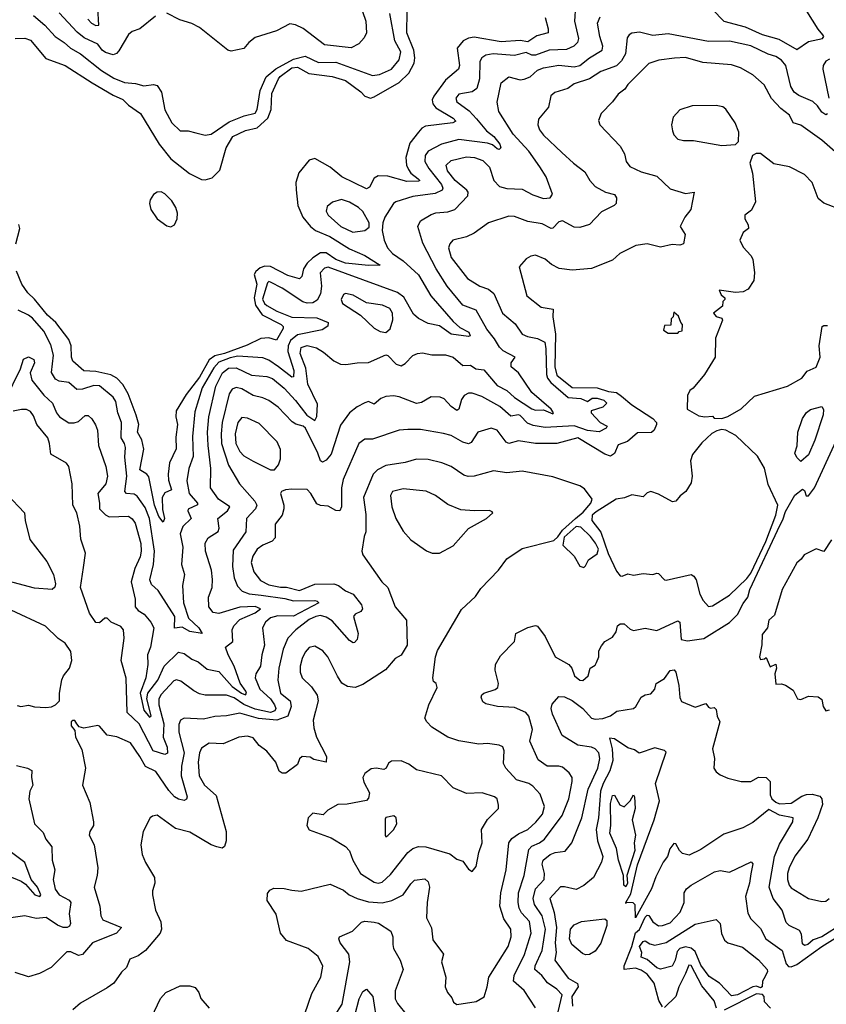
# Model space of a CAD drawing. Extents: x 1552033 to 1694788, y 811965 to 917215.
# Tile 425 of 632: x 1644689 to 1648888, y 858784 to 863913. Entities that reach past the tile are written whole.
import ezdxf

# ---------------------------------------------------------------- set-up
doc = ezdxf.new("R2010")
doc.units = 0

msp = doc.modelspace()

# ---------------------------------------------------------------- linework, layer by layer
at = {"layer": '0CON20XD'}
for points in [[(1644760.4, 863935), (1644819.6, 863885), (1644873.1, 863825), (1644920, 863795), (1644952.7, 863765), (1645005, 863734.7), (1645115, 863648.1), (1645179, 863609), (1645235, 863586.6), (1645290.8, 863580.8), (1645335, 863568.9), (1645385, 863575.7), (1645405, 863570.6), (1645426.3, 863536.3), (1645445, 863443.8), (1645480, 863375), (1645525, 863333.3), (1645565, 863333.3), (1645605, 863323.3), (1645655, 863311.2), (1645685, 863316.2), (1645779.3, 863380.7), (1645857.3, 863412.7), (1645915, 863425.4), (1645925.7, 863445), (1645940.8, 863545), (1645972.5, 863615), (1646022.7, 863657.3), (1646115, 863708.2), (1646175, 863722.8), (1646245, 863689.5), (1646335, 863692.3), (1646525, 863621.9), (1646562.3, 863627.7), (1646625, 863656), (1646665, 863703.5), (1646673.1, 863745), (1646642.3, 863802.3), (1646615.3, 863945)], [(1645395, 863931.6), (1645315, 863865.3), (1645275, 863850.8), (1645255, 863836.2), (1645205, 863751.1), (1645192.9, 863737.1), (1645175, 863729.2), (1645135, 863742.5), (1645117.7, 863755), (1645095.2, 863785.2), (1645025, 863819.1), (1644988.4, 863848.4), (1644895, 863948.5)], [(1645044.1, 863915), (1645061.8, 863895), (1645085, 863882.7), (1645100, 863885), (1645095.7, 863975)], [(1647583.2, 863985), (1647577.6, 863905), (1647598, 863815), (1647592.3, 863795), (1647573.6, 863775), (1647535, 863758.4), (1647445.2, 863754.8), (1647375, 863728.3), (1647355, 863729), (1647325, 863742.5), (1647265, 863726.7), (1647154.3, 863735.7), (1647115, 863728), (1647095.5, 863715), (1647084.7, 863695), (1647083.3, 863605), (1647068.5, 863555), (1647045, 863536.9), (1646975, 863525.5), (1646960, 863505), (1646964.7, 863484.8), (1647028.6, 863438.6), (1647067.5, 863397.5), (1647119.7, 863335), (1647156.5, 863305), (1647187.9, 863265), (1647194, 863245), (1647185, 863237.5), (1647175, 863240.5), (1647150.8, 863260.9), (1647125, 863270.7), (1646975, 863288.2), (1646885, 863265.3), (1646815, 863228.7), (1646799.2, 863205), (1646797.2, 863175), (1646818.4, 863138.4), (1646884.8, 863055), (1646892, 863035), (1646887.6, 863025), (1646852.3, 863007.7), (1646735, 862992.6), (1646646.2, 862963.8), (1646634.5, 862955), (1646590.6, 862885), (1646580, 862855), (1646575.8, 862815), (1646586.9, 862765), (1646603.6, 862725), (1646630, 862695), (1646685, 862657.7), (1646765, 862583.8), (1646830, 862475), (1646945, 862341.1), (1646980.6, 862310.6), (1647026.9, 862285), (1647034.2, 862265.8), (1647025, 862262.5), (1646935, 862275.8), (1646875, 862317.8), (1646815, 862331.2), (1646765, 862357.3), (1646739.8, 862379.8), (1646687.9, 862467.9), (1646655, 862492.8), (1646295, 862624.7), (1646275, 862619.6), (1646253.5, 862595), (1646259.3, 862525), (1646254.7, 862485), (1646238.2, 862451.8), (1646215, 862438.9), (1646185, 862436), (1646162.6, 862442.6), (1646055, 862514.7), (1645995, 862546.4), (1645985, 862549.4), (1645978.1, 862541.9), (1645953.4, 862456.6), (1645962.7, 862435), (1645975, 862423.7), (1646027.3, 862395), (1646105.8, 862364.2), (1646235, 862360.9), (1646294.2, 862335), (1646293.4, 862316.6), (1646262.9, 862297.1), (1646135, 862272), (1646098.5, 862241.5), (1646087.2, 862215), (1646084.8, 862184.8), (1646116.3, 862085), (1646115, 862052.5), (1646105, 862050.4), (1646035.7, 862105.7), (1645985, 862139.3), (1645955, 862151.1), (1645825, 862160.7), (1645785, 862152.2), (1645725, 862128.5), (1645700.1, 862099.9), (1645639, 861995), (1645600.2, 861869.8), (1645588, 861742), (1645592.2, 861637.8), (1645569.7, 861575), (1645558.3, 861511.7), (1645571.6, 861445), (1645614, 861395), (1645613.9, 861386.1), (1645566.3, 861363.7), (1645563.3, 861355), (1645582.2, 861315), (1645537.7, 861272.3), (1645524.4, 861235), (1645537.4, 861165), (1645531.6, 861075), (1645546.6, 861023.4), (1645536.4, 860965), (1645541.2, 860875), (1645568.4, 860795), (1645621.1, 860745), (1645638.8, 860715), (1645575, 860725.6), (1645535, 860748.3), (1645495, 860744.2), (1645497.1, 860805), (1645410.1, 860940.1)], [(1646474.1, 863955), (1646490.9, 863905), (1646493.8, 863845), (1646481.5, 863818.5), (1646455, 863786.7), (1646413.8, 863766.2), (1646275, 863782.2), (1646165, 863867.1), (1646125, 863886.8), (1646095, 863891.1), (1646025, 863855.6), (1645915, 863820), (1645882.5, 863795), (1645855, 863763.3), (1645789.3, 863749.3), (1645772.5, 863755), (1645625, 863872.2), (1645585, 863893.3), (1645521.7, 863911.7), (1645455, 863946.9)], [(1646135.1, 863665.1), (1646193.6, 863633.6), (1646315, 863616.4), (1646385, 863596.3), (1646465, 863537.1), (1646485, 863514), (1646515, 863504.7), (1646535, 863510.8), (1646664.1, 863585.9), (1646715.4, 863634.6), (1646742.9, 863687.1), (1646746.7, 863715), (1646741.1, 863755), (1646703.6, 863845), (1646706.4, 863955)], [(1648295.9, 863965.9), (1648354.2, 863905), (1648465, 863876.7), (1648555, 863836.5), (1648641, 863811), (1648735, 863758.2), (1648795, 863799.5), (1648868, 863815), (1648874.4, 863825), (1648870.5, 863835), (1648845, 863864.5), (1648787.3, 863957.3)], [(1644614.5, 861935), (1644693.2, 862095), (1644708, 862145), (1644735, 862157.1), (1644762.6, 862142.6), (1644765.9, 862125), (1644743.4, 862073.4), (1644751.3, 862035), (1644815, 861957.1), (1644859.5, 861915), (1644880, 861865), (1644895.7, 861845), (1644945, 861812.5), (1644972.3, 861812.3), (1644995, 861820), (1645028.8, 861851.2), (1645045, 861852), (1645064.6, 861834.6), (1645083.4, 861803.4), (1645094.1, 861774.1), (1645099.1, 861695), (1645137.5, 861585), (1645145.3, 861535), (1645137.3, 861495), (1645094.7, 861445), (1645104.3, 861395), (1645103.5, 861365), (1645135, 861333.3), (1645155, 861324.3), (1645255, 861327.3), (1645275, 861313.6), (1645290.3, 861290.3), (1645318.7, 861185), (1645321, 861145), (1645315.7, 861115), (1645288.6, 861055), (1645269.2, 860985), (1645289.1, 860895), (1645290, 860855), (1645305, 860836.2), (1645337, 860817), (1645371.1, 860775), (1645386.5, 860745), (1645370.5, 860645), (1645354.8, 860605), (1645355.2, 860555), (1645345.8, 860485), (1645316.6, 860405), (1645335, 860316.4), (1645365, 860280.8), (1645372.7, 860287.3), (1645349.8, 860375), (1645356.3, 860405), (1645407.5, 860472.5), (1645440.5, 860545), (1645515, 860618.2), (1645545, 860612.5), (1645585, 860581.9), (1645618, 860568), (1645665, 860530.3), (1645725, 860517.6), (1645795, 860440.6), (1645842.9, 860405), (1645865, 860395.7), (1645869.6, 860405), (1645865.7, 860415), (1645836.5, 860456.5), (1645805.8, 860545.8), (1645774.4, 860605), (1645759.6, 860645), (1645799.2, 860675), (1645795.3, 860735), (1645804.3, 860755), (1645835, 860787.9), (1645915, 860822.6), (1645942.2, 860845), (1645915, 860857.2), (1645835, 860852.7), (1645725, 860819.8), (1645695.9, 860825.9), (1645672.9, 860855), (1645671.3, 860905), (1645690.4, 860955), (1645693, 860997), (1645686.7, 861045), (1645655.3, 861145), (1645654, 861186), (1645670, 861215), (1645722.1, 861247.9), (1645726.8, 861265), (1645720.4, 861315), (1645770, 861355), (1645783.5, 861375), (1645723.9, 861415), (1645682, 861475), (1645684.7, 861575), (1645669.3, 861695), (1645666.7, 861765), (1645672.8, 861845), (1645709.4, 862005), (1645745, 862072.8), (1645775, 862097.8), (1645815, 862100), (1645895, 862062), (1645975, 862054.2), (1646005, 862044.1), (1646065, 861994.1), (1646125, 861928.9), (1646183.1, 861853.1), (1646225, 861825.8), (1646235, 861846.7), (1646239.9, 861909.9), (1646189.4, 862015), (1646178, 862098), (1646148.5, 862175), (1646154.7, 862205), (1646185, 862215.2), (1646233.5, 862203.5), (1646271, 862181), (1646325, 862135.5), (1646359.3, 862119.3), (1646387, 862117), (1646445.4, 862125.4), (1646505, 862126.9), (1646595, 862166.7), (1646605, 862163.3), (1646647.9, 862117.9), (1646675, 862110.6), (1646695, 862121.4), (1646735, 862163.3), (1646760, 862175), (1646785, 862177.9), (1646835, 862167.1), (1646905, 862167.3), (1646945, 862154.6), (1646995, 862111.2), (1647035, 862114.4), (1647063.9, 862093.9), (1647105, 862090), (1647175, 862007.3), (1647225, 861982.4), (1647265, 861945.9), (1647355, 861885.8), (1647375, 861880), (1647415, 861881.6), (1647465, 861860), (1647468.1, 861865), (1647455.9, 861885), (1647355, 861970.4), (1647285, 862073.9), (1647246.6, 862105), (1647246.9, 862125), (1647267.8, 862155), (1647205, 862188.8), (1647186.5, 862206.5), (1647161.5, 862251.5), (1647121.5, 862301.5), (1647065, 862400.6), (1646995, 862426), (1646913.8, 862525), (1646856.7, 862615), (1646788.3, 862748.3), (1646761.1, 862835), (1646774.7, 862865.3), (1646830.9, 862899.1), (1646855, 862906.7), (1646918.3, 862911.7), (1646954.2, 862925), (1647021.4, 862995), (1647024.4, 863015), (1647017.1, 863025), (1646955.9, 863075), (1646915.8, 863125), (1646909.6, 863155), (1646935, 863179.1), (1647015, 863198.3), (1647056.2, 863195), (1647100.1, 863180.1), (1647134.7, 863145), (1647157.6, 863075), (1647186.6, 863043.4), (1647225, 863033), (1647305, 863031.1), (1647360.5, 863000.5), (1647415, 862982.3), (1647450, 862985), (1647463.5, 863005), (1647429.3, 863095), (1647397.5, 863147.5), (1647338.8, 863228.8), (1647257.3, 863317.3), (1647183.2, 863435), (1647174, 863484), (1647195.5, 863585), (1647235, 863615.5), (1647295, 863599.5), (1647315, 863603.5), (1647345.6, 863615), (1647385, 863650.3), (1647415, 863662.9), (1647495, 863677), (1647575, 863668.4), (1647605, 863675.3), (1647654.9, 863715.2), (1647720.4, 863755), (1647724.1, 863775), (1647709.2, 863825), (1647697.2, 863895), (1647711.4, 863928.6)], [(1647423.6, 863925), (1647440.6, 863865), (1647440, 863845), (1647381.3, 863828.7), (1647335, 863798.4), (1647295, 863804.5), (1647195, 863796.9), (1647055, 863822.6), (1647025, 863817.7), (1646997.2, 863802.8), (1646965.9, 863764.1), (1646977.8, 863675), (1646973.9, 863656.1), (1646905, 863597.6), (1646844.3, 863515), (1646836.6, 863495), (1646840.3, 863475), (1646854.6, 863454.6), (1646945, 863400.3), (1646960, 863385), (1646943.7, 863376.4), (1646801.9, 863358.1), (1646782.2, 863347.8), (1646765, 863327.8), (1646720.4, 863269.6), (1646699, 863195), (1646703.2, 863155), (1646712.3, 863132.3), (1646725, 863114), (1646763.3, 863085), (1646771.4, 863075), (1646765, 863071.2), (1646705, 863069.7), (1646605, 863098.2), (1646555, 863099.6), (1646535, 863088.2), (1646510, 863040), (1646495, 863031.6), (1646365.4, 863095.4), (1646305, 863144.7), (1646225, 863190.9), (1646195, 863181.4), (1646142.8, 863115), (1646127.1, 863065), (1646127.7, 863027.7), (1646137.5, 862945), (1646162.7, 862885), (1646203.5, 862835), (1646229.6, 862815), (1646304, 862784), (1646405, 862718.7), (1646485.2, 862685.2), (1646565.8, 862635), (1646505, 862633.2), (1646385.7, 862645), (1646335, 862664.6), (1646285, 862698.6), (1646255, 862698.6), (1646215, 862673.1), (1646185.2, 862645), (1646167.1, 862615), (1646156.9, 862575), (1646145, 862563.3), (1646085, 862580.6), (1645995, 862627.3), (1645965, 862628.9), (1645939.9, 862620.1), (1645918.5, 862601.5), (1645909.7, 862585), (1645923.4, 862535), (1645909.2, 862465), (1645915.9, 862425.9), (1645951.5, 862375), (1646050.3, 862325), (1646059.7, 862315), (1646060, 862305), (1646025, 862244.5), (1645985, 862255.9), (1645945, 862252.1), (1645872.6, 862217.4), (1645754.6, 862174.6), (1645705, 862161.4), (1645675, 862140.7), (1645625, 862051), (1645555, 861960), (1645503.6, 861876.4), (1645501.6, 861845), (1645510.2, 861805), (1645502, 861738), (1645502.7, 861677.3), (1645468.8, 861605), (1645461.7, 861545), (1645462.7, 861515), (1645479.3, 861465), (1645445, 861448.7), (1645430.5, 861425), (1645432, 861362), (1645442.7, 861315), (1645435, 861295.8), (1645412.6, 861325), (1645390.8, 861385), (1645361.2, 861531.2), (1645351.2, 861545), (1645315, 861568), (1645334.3, 861675.7), (1645324.4, 861725), (1645301.6, 861765), (1645308.2, 861805), (1645295, 861853.5), (1645253.6, 861965), (1645225, 862012.7), (1645195, 862045.6), (1645162.6, 862062.6), (1645085, 862080.6), (1645023.5, 862083.5), (1644965.4, 862135), (1644958.9, 862155), (1644957.2, 862215), (1644945, 862247.7), (1644876.6, 862335), (1644833.2, 862373.2), (1644765, 862458.1), (1644730.8, 862490.8), (1644699.6, 862535), (1644672.8, 862602.8)], [(1648895, 863423.3), (1648885, 863418), (1648865, 863432), (1648842.5, 863465), (1648817.4, 863487.4), (1648745, 863517.4), (1648720.3, 863535), (1648703, 863565), (1648677.1, 863675), (1648655, 863702.5), (1648625, 863720.7), (1648585, 863733.2), (1648495, 863776.7), (1648385, 863800.8), (1648275, 863798.9), (1648065, 863840), (1647985, 863830.6), (1647915, 863847.5), (1647875, 863842.5), (1647862, 863835), (1647851.8, 863818.2), (1647842.4, 863735), (1647821.3, 863698.7), (1647795, 863672.5), (1647715, 863642.8), (1647655, 863604.3), (1647575, 863579.1), (1647542, 863555), (1647475, 863533.7), (1647453.8, 863516.2), (1647442.3, 863457.7), (1647390.6, 863395), (1647386.4, 863365), (1647395, 863339.2), (1647415, 863311.9), (1647510.9, 863220.9), (1647572.1, 863165), (1647631.3, 863121.3), (1647657.7, 863075), (1647685.4, 863045), (1647738.5, 863015), (1647785, 863002.9), (1647796, 862985), (1647793.8, 862955), (1647784, 862945), (1647717.4, 862912.6), (1647655, 862845.8), (1647605, 862830.6), (1647575, 862832.2), (1647514.3, 862865.7), (1647495, 862860), (1647465, 862826.7), (1647455, 862826), (1647409.1, 862849.1), (1647335, 862861.2), (1647265, 862888.6), (1647235, 862889.2), (1647130, 862855), (1647055, 862801.5), (1647015, 862781.8), (1646944.6, 862765.4), (1646927.8, 862745), (1646921.2, 862725), (1646934.7, 862675), (1647020.4, 862565), (1647084.3, 862525), (1647128.6, 862508.6), (1647157.7, 862487.7), (1647202.9, 862385), (1647268.7, 862328.7), (1647305.4, 862275.4), (1647332.9, 862262.9), (1647385, 862252.7), (1647422.5, 862232.5), (1647428.3, 862198.3), (1647430.9, 862065), (1647436.3, 862045), (1647453.4, 862023.4), (1647545, 861944.5), (1647609.7, 861939.7), (1647645, 861924.2), (1647668.8, 861941.2), (1647695, 861942.1), (1647730.6, 861930.6), (1647745.1, 861915.1), (1647725.1, 861894.9), (1647663.3, 861875), (1647663.3, 861865), (1647710, 861815), (1647747.1, 861795), (1647741.5, 861785), (1647705, 861766.3), (1647645, 861773.9), (1647575, 861797.2), (1647425, 861788.1), (1647361.2, 861798.8), (1647332.1, 861812.1), (1647295, 861850.8), (1647285, 861854.7), (1647245, 861847.5), (1647188.4, 861898.4), (1647095, 861950.5), (1647045, 861968.5), (1647025, 861967.9), (1647002.3, 861955), (1646989.6, 861935), (1646975.2, 861884.8), (1646965, 861877.8), (1646935, 861898.5), (1646897.8, 861937.8), (1646877.5, 861947.5), (1646831.7, 861948.3), (1646780.3, 861919.7), (1646755, 861914.6), (1646665, 861948.2), (1646635, 861953.1), (1646595, 861949.6), (1646569.7, 861940.3), (1646535, 861910), (1646505, 861923.6), (1646485, 861918.2), (1646445, 861896.2), (1646405.6, 861864.4), (1646359.1, 861800.9), (1646310.4, 861649.6), (1646285, 861618.6), (1646265, 861608.1), (1646255, 861615.7), (1646241.3, 861655), (1646176.1, 861785), (1646165, 861795.4), (1646126.5, 861806.5), (1646107.7, 861817.7), (1646035, 861894.6), (1645985, 861929.6), (1645955, 861944.1), (1645905, 861955.3), (1645845, 861989.7), (1645815, 861996.9), (1645795, 861987.7), (1645779.7, 861965), (1645742.8, 861815), (1645737.2, 861755), (1645740.2, 861705), (1645775, 861592.2), (1645832.7, 861495), (1645912.8, 861405), (1645923.4, 861385), (1645916.7, 861365), (1645869.3, 861315), (1645866, 861245), (1645800.6, 861149.4), (1645796.7, 861065), (1645805.7, 861005.7), (1645822, 860962), (1645847, 860937), (1645883, 860923), (1645946, 860915)], [(1644665, 863815.4), (1644715, 863816.7), (1644745, 863806.9), (1644825, 863711.8), (1644925, 863674.2), (1645066.9, 863585), (1645175, 863519.2), (1645225, 863497.8), (1645255, 863468), (1645317.1, 863425), (1645415, 863264), (1645475, 863187.9), (1645572.3, 863112.3), (1645635, 863081.3), (1645655, 863079.1), (1645690.5, 863089.5), (1645730.5, 863129.5), (1645762.9, 863245), (1645799.2, 863305), (1645863.6, 863336.4), (1645925, 863349.8), (1645980.2, 863399.8), (1645997.1, 863445), (1646001.7, 863528.3), (1646036.8, 863605), (1646045, 863617.8), (1646105, 863662.1), (1646135.1, 863665.1)], [(1649015, 863154.4), (1648864.4, 863285), (1648755, 863363.1), (1648715, 863375.6), (1648695.8, 863415.8), (1648650.8, 863450.9), (1648602.8, 863502.8), (1648565, 863573.3), (1648505.8, 863625.8), (1648442.1, 863662.1), (1648395, 863678.7), (1648245, 863690.4), (1648155.3, 863715.3), (1648097, 863713), (1648017, 863703), (1647964.4, 863685), (1647855.6, 863575), (1647839.3, 863550.7), (1647805.3, 863524.7), (1647775.3, 863484.7), (1647716.2, 863425), (1647701.7, 863388.3), (1647708.8, 863365), (1647814.4, 863255), (1647836.9, 863215), (1647845.8, 863175), (1647865, 863149.2), (1647925, 863120.9), (1648005, 863098.6), (1648075, 863031.8), (1648155, 863007.8), (1648200, 863015), (1648182.5, 862925), (1648151.2, 862885), (1648126.7, 862835), (1648154, 862795), (1648143.8, 862745), (1648125, 862738.1), (1648085, 862741.8), (1648025, 862728.2), (1647955.4, 862745.4), (1647896.8, 862736.8), (1647814, 862696), (1647775, 862660), (1647665, 862617.1), (1647565, 862608), (1647497.2, 862617.2), (1647457.6, 862637.6), (1647425, 862665.6), (1647374.3, 862685.7), (1647349.1, 862680.9), (1647325, 862667.5), (1647289.2, 862625), (1647328.6, 862475), (1647403.8, 862415), (1647465.5, 862405.5), (1647465.2, 862365), (1647477.6, 862275), (1647474.6, 862104.6), (1647485, 862062.3), (1647565, 861996.9), (1647695, 861995.2), (1647755, 861976.7), (1647795, 861971.4), (1647822.3, 861952.3), (1647876.4, 861906.4), (1647985.8, 861835), (1648004, 861815), (1648004.3, 861805), (1647991.9, 861775), (1647977.5, 861762.5), (1647905, 861760.9), (1647853.8, 861716.2), (1647805, 861699.4), (1647785, 861652.9), (1647765, 861639.2), (1647735, 861649.2), (1647595, 861735.2), (1647485, 861705.9), (1647375, 861705.2), (1647285, 861719.6), (1647235, 861706.2), (1647222.1, 861712.1), (1647175, 861774.5), (1647143.9, 861786.1), (1647074.7, 861765.3), (1647039, 861711), (1647025, 861703.2), (1646995, 861712.4), (1646935, 861746.4), (1646895, 861757.5), (1646775, 861777.9), (1646708.9, 861778.9), (1646664.6, 861775.4), (1646525, 861728.2), (1646485, 861728.2), (1646453.7, 861706.3), (1646372.5, 861517.5), (1646364.4, 861475), (1646364.6, 861375.4), (1646355, 861355.6), (1646335, 861356.2), (1646295, 861378.7), (1646255, 861382.3), (1646235, 861390.9), (1646205, 861445.7), (1646185, 861465.6), (1646105, 861467.8), (1646073.3, 861465), (1646051.4, 861455), (1646045.7, 861444.3), (1646064.5, 861385), (1646064.6, 861365), (1646055, 861332.5), (1646019.4, 861285), (1646019.5, 861215), (1646002.7, 861197.3), (1645955, 861176.7), (1645925.6, 861154.4), (1645901.7, 861118.3), (1645894.7, 861085), (1645907.2, 861037.2), (1645942.5, 860992.5), (1645985, 860968.8), (1646046.6, 860956.6), (1646077.5, 860957.5), (1646145, 860940.5), (1646225, 860972.4), (1646325, 860974.1), (1646348.5, 860965), (1646385, 860937.2), (1646425, 860920.8), (1646468.2, 860865), (1646473.8, 860845), (1646465, 860830.9), (1646435, 860816), (1646426.9, 860805), (1646451.5, 860715), (1646445, 860683.8), (1646431.5, 860668.5), (1646425, 860666.7), (1646405, 860679.1), (1646315, 860782.1), (1646285, 860801.2), (1646255, 860808.9), (1646230, 860805), (1646195, 860788.3), (1646126.1, 860735), (1646085, 860691.2), (1646061.2, 860635), (1646038.4, 860535), (1646032.3, 860472.3), (1646046.7, 860405), (1646097.5, 860365), (1646101.7, 860335), (1646084.9, 860285.1), (1646027.3, 860265), (1645932.7, 860272.7), (1645835, 860301), (1645765, 860286.6), (1645705, 860283.5), (1645645, 860268.8), (1645545.5, 860274.5), (1645526, 860265), (1645517.8, 860242.2), (1645517.6, 860202.4), (1645545.5, 860095), (1645530.9, 860025), (1645529.5, 859975), (1645560, 859865), (1645556.9, 859853.1), (1645544.2, 859845.8), (1645515, 859852.2), (1645495, 859865.2), (1645465, 859898.1), (1645397.2, 859997.2), (1645343.6, 860023.6), (1645315, 860075.4), (1645265, 860145.7), (1645195, 860177.5), (1645145, 860185.6), (1645105, 860233.8), (1645095, 860236.7), (1645022.5, 860222.5), (1644998.8, 860228.8), (1644985.9, 860245.9)], [(1648905, 863706.9), (1648885, 863696.9), (1648871.8, 863675), (1648869.6, 863655), (1648900.9, 863505)], [(1648345, 863258), (1648415, 863262.5), (1648431.7, 863278.3), (1648432.5, 863327.5), (1648413.8, 863375), (1648365, 863447.5), (1648349.4, 863459.4), (1648315, 863465.5), (1648190, 863465), (1648125.9, 863444.1), (1648090, 863405), (1648082, 863365), (1648088, 863335), (1648095, 863312.5), (1648115, 863291.2), (1648144.2, 863284.2), (1648196.1, 863283.9), (1648345, 863258)], [(1648975, 862919.4), (1648875, 862957.1), (1648845, 862981.2), (1648814.4, 863064.4), (1648775, 863107.5), (1648695.8, 863145.8), (1648615, 863162), (1648545, 863216.2), (1648523.6, 863216.4), (1648503.9, 863206.1), (1648490, 863165), (1648503.6, 863113.6), (1648520, 862965), (1648498.8, 862921.2), (1648463.8, 862895), (1648464.2, 862875), (1648482, 862845), (1648483.8, 862826.2), (1648455, 862803.8), (1648438.6, 862765), (1648455, 862728), (1648495.5, 862685.5), (1648505.6, 862665), (1648514.3, 862595), (1648510.8, 862555), (1648480.9, 862509.1), (1648454.6, 862495.4), (1648415, 862491.8), (1648330, 862505), (1648340.7, 862480.7), (1648360, 862465), (1648360, 862455), (1648350, 862445), (1648348.3, 862421.7), (1648300, 862385), (1648315, 862367.5), (1648345, 862357.5), (1648347.7, 862347.7), (1648311.2, 862255), (1648309.2, 862155), (1648254, 862065), (1648195.7, 861994.3), (1648178.3, 861981.7), (1648166, 861955), (1648163.8, 861885), (1648225, 861849.2), (1648255, 861844), (1648295, 861847.5), (1648305, 861837.5), (1648345, 861836), (1648375, 861846), (1648445, 861886.2), (1648515, 861952.5), (1648685.3, 862004.7), (1648760, 862045), (1648787.7, 862082.3), (1648835, 862103.3), (1648856.9, 862155), (1648850.8, 862215), (1648865.8, 862314.2), (1648875, 862320), (1648895, 862319.4)], [(1645475, 862834.3), (1645494.8, 862845.2), (1645509.4, 862875), (1645510.5, 862905), (1645501.1, 862935), (1645480.2, 862970.2), (1645445, 863005.2), (1645425, 863015.8), (1645405, 863014.7), (1645385, 863002), (1645368, 862975), (1645365.2, 862954.8), (1645371.5, 862925), (1645404.8, 862875), (1645455, 862839.1), (1645475, 862834.3)], [(1646423.9, 862806.1), (1646485, 862814.5), (1646508.2, 862831.8), (1646507.5, 862855), (1646475, 862914.5), (1646452.1, 862935), (1646405, 862962.9), (1646363.4, 862976.6), (1646317.1, 862962.9), (1646289.3, 862940.7), (1646284.3, 862915.7), (1646294.4, 862895), (1646360, 862835), (1646423.9, 862806.1)], [(1644668.9, 862745), (1644689.3, 862825), (1644685, 862845.4)], [(1646595, 862283.8), (1646617.3, 862302.7), (1646630.8, 862349.2), (1646628.9, 862385), (1646615, 862407.9), (1646576.8, 862426.8), (1646495, 862438.2), (1646425, 862478.7), (1646385, 862486.7), (1646375, 862482), (1646362.1, 862455), (1646369.4, 862435), (1646463.4, 862373.4), (1646535, 862305.5), (1646565, 862288.1), (1646595, 862283.8)], [(1645410.1, 860940.1), (1645375, 860970.8), (1645365.7, 860995), (1645385, 861076), (1645389.9, 861145), (1645365.1, 861315.1), (1645341.8, 861371.8), (1645301, 861431), (1645285, 861442), (1645244.7, 861444.7), (1645235.7, 861455.7), (1645246.1, 861536.1), (1645236.3, 861635), (1645239.2, 861685), (1645234.7, 861705), (1645216.7, 861735), (1645218.1, 861815), (1645200.3, 861865), (1645189.2, 861925), (1645175, 861947.1), (1645105, 862006.3), (1645075, 862007.3), (1645015, 861988.1), (1644986.7, 861986.7), (1644945, 862024), (1644895, 862030.5), (1644875, 862040.3), (1644854.8, 862075), (1644863.9, 862165), (1644850.1, 862220.1), (1644815, 862290), (1644755, 862357.9), (1644734.7, 862374.7), (1644680.4, 862400.4)], [(1648115, 862280), (1648121.7, 862288.3), (1648138.3, 862291.7), (1648140, 862325), (1648130, 862335), (1648118.3, 862368.3), (1648095, 862390), (1648090, 862365), (1648080, 862355), (1648078.3, 862321.7), (1648045, 862320), (1648040, 862295), (1648065, 862280), (1648115, 862280)], [(1647375, 858766.2), (1647315.7, 858855.7), (1647260, 858905), (1647263.2, 858935), (1647316.9, 859043.1), (1647351.9, 859155), (1647342.2, 859215), (1647301.5, 859261.5), (1647288.8, 859285), (1647283.5, 859315), (1647285.6, 859365), (1647315.3, 859455), (1647339.8, 859590.2), (1647355, 859608.4), (1647395, 859625.3), (1647421.2, 859645), (1647512.3, 859767.7), (1647547.2, 859855), (1647565.4, 859945), (1647564.3, 859965.7), (1647549.4, 859989.4), (1647515, 860019.1), (1647495, 860025.4), (1647435, 860024.4), (1647387.9, 860057.9), (1647345.5, 860155), (1647358.4, 860215), (1647338.6, 860285), (1647324, 860305), (1647265, 860330.5), (1647176, 860336), (1647115, 860349.5), (1647099.2, 860359.2), (1647091.5, 860385), (1647094, 860396), (1647105, 860404.4), (1647165, 860424.4), (1647178.6, 860435), (1647182.2, 860455), (1647164.5, 860525), (1647165.6, 860555), (1647191.2, 860598.8), (1647264.2, 860675), (1647271.2, 860715), (1647335, 860746.2), (1647375, 860756.7), (1647385, 860753.3), (1647425, 860700), (1647477.3, 860595), (1647546.9, 860555), (1647562.9, 860535), (1647577.1, 860495), (1647605, 860472.5), (1647621.1, 860471.1), (1647647.8, 860495), (1647658, 860535), (1647685, 860551.2), (1647692.5, 860565), (1647704, 860595), (1647703.8, 860625), (1647717.7, 860652.3), (1647735.9, 860674.1), (1647775, 860696.7), (1647793.3, 860725), (1647801.2, 860755), (1647815, 860766.2), (1647835, 860766), (1647867.8, 860737.8), (1647885, 860730.6), (1647945, 860744.3), (1648005, 860732), (1648115, 860782.5), (1648126.2, 860775), (1648133.2, 860685), (1648165, 860678.3), (1648250.9, 860689.1), (1648385, 860773.3), (1648425, 860815.2), (1648455, 860872), (1648480.4, 860905), (1648490.5, 860945), (1648647.5, 861282.5), (1648662.2, 861307.8), (1648675, 861351.5), (1648725, 861436.7), (1648765, 861467.5), (1648775, 861460), (1648783.6, 861433.6), (1648795, 861433.3), (1648826.1, 861475), (1649062.5, 861987.5)], [(1648755, 861612), (1648735, 861632), (1648724.5, 861655), (1648735.8, 861694.2), (1648740.2, 861765), (1648763.8, 861835), (1648785, 861867.6), (1648805, 861882.9), (1648865, 861897.9), (1648873.3, 861883.3), (1648871.1, 861855), (1648827.6, 861722.4), (1648795, 861646.4), (1648755, 861612)], [(1645946, 860915), (1646068.6, 860898.6), (1646115, 860885.4), (1646225, 860887.3), (1646238, 860885), (1646245.8, 860875), (1646115, 860806.1), (1646032.3, 860807.7), (1645995, 860796.7), (1645969.2, 860775), (1645953.6, 860745), (1645962.4, 860655), (1645948.9, 860605), (1645943.2, 860545), (1645918.9, 860505), (1645915.4, 860485), (1645938.7, 860425), (1645995, 860375.7), (1646015.9, 860345), (1646022.3, 860325), (1646017.5, 860312.5), (1645995, 860304), (1645915, 860321.8), (1645856.2, 860346.2), (1645805, 860380), (1645765, 860393.8), (1645655, 860395.3), (1645625, 860402.4), (1645595, 860416.5), (1645527.2, 860467.2), (1645505, 860474.6), (1645491, 860469), (1645425, 860398.4), (1645412.8, 860375), (1645413, 860345), (1645439.2, 860245), (1645436.3, 860175), (1645456.6, 860123.4), (1645457.4, 860092.6), (1645444.5, 860085.5), (1645382.8, 860105), (1645311.3, 860245), (1645248.6, 860305), (1645243.6, 860483.6), (1645216.9, 860575), (1645232.1, 860692.1), (1645228.9, 860735), (1645215, 860752.9), (1645165, 860774), (1645145, 860796), (1645132.5, 860795), (1645105, 860771.2), (1645085, 860773.8), (1645051.3, 860821.3), (1645005.7, 860955), (1645020.6, 861059.4), (1645030.5, 861135), (1645007.3, 861207.3), (1645002.3, 861275), (1644985.4, 861345), (1644965.3, 861385), (1644961.8, 861495), (1644945.4, 861585.4), (1644932.3, 861602.3), (1644850, 861650), (1644844.7, 861705), (1644834.7, 861735), (1644777.8, 861805), (1644760.3, 861850.3), (1644745, 861872.2), (1644725, 861882.5), (1644697.5, 861882.5), (1644655, 861873.5)], [(1645995, 861568.1), (1646015, 861568.6), (1646036.3, 861593.7), (1646046.3, 861626.3), (1646046.5, 861675), (1646029.1, 861715), (1645935, 861809.5), (1645875, 861837.9), (1645845, 861841.1), (1645824.4, 861815.6), (1645810, 861755), (1645814.8, 861705), (1645835, 861663.6), (1645855, 861641.8), (1645905, 861613.9), (1645995, 861568.1)], [(1648275, 860857.1), (1648295, 860860.5), (1648385, 860915.6), (1648475, 861001.9), (1648495, 861030.5), (1648573.7, 861195), (1648625, 861332.3), (1648635.2, 861385), (1648585, 861491.2), (1648567.2, 861577.2), (1648529.2, 861639.2), (1648416.9, 861746.9), (1648365, 861774.4), (1648342.3, 861777.7), (1648318.3, 861771.7), (1648291.9, 861758.1), (1648240.2, 861709.8), (1648191.2, 861648.8), (1648180.5, 861615), (1648189.6, 861535), (1648185, 861500), (1648156.7, 861455), (1648127.4, 861432.6), (1648105, 861404.3), (1648087.5, 861402.5), (1648015, 861442), (1647975, 861455.7), (1647955, 861448.8), (1647935, 861428), (1647875, 861438.6), (1647837, 861423), (1647794.8, 861415.2), (1647690, 861350), (1647668.5, 861331.5), (1647667.3, 861305), (1647715, 861243.8), (1647752.6, 861132.6), (1647795, 861041.2), (1647815, 861016), (1647825, 861014), (1647855, 861026.2), (1647885, 861018.8), (1647935, 861027.8), (1647985, 861024), (1648005, 861030), (1648015, 861028.8), (1648045, 860996.2), (1648055, 860994), (1648185, 861022.5), (1648198.8, 861015), (1648211.4, 860995), (1648230.5, 860920.5), (1648246.9, 860886.9), (1648275, 860857.1)], [(1646172.5, 858735), (1646208.9, 858841.1), (1646257.3, 858925), (1646266.3, 858983.7), (1646243.1, 859033.1), (1646190, 859075), (1646077, 859117), (1646045.7, 859155), (1646024.3, 859254.3), (1645977.1, 859325), (1645978.8, 859361.2), (1645990.7, 859379.3), (1646011.4, 859388.6), (1646065, 859387.9), (1646105, 859379.1), (1646155, 859374.4), (1646305, 859410.8), (1646375, 859378.9), (1646404.4, 859355), (1646445, 859335.9), (1646505, 859317.4), (1646575, 859312.6), (1646625.8, 859325), (1646685.6, 859355), (1646725, 859412.2), (1646745, 859431.1), (1646798.3, 859438.3), (1646815, 859421.4), (1646822.8, 859395), (1646810.4, 859315), (1646807.5, 859235), (1646833.1, 859183.1), (1646839.5, 859119.5), (1646894.6, 859045), (1646885.6, 859005), (1646906.7, 858925), (1646904.3, 858875), (1646916, 858845), (1646938.5, 858818.5), (1646947.5, 858795), (1646965, 858783.3), (1647065, 858798.1), (1647106.1, 858823.9), (1647122.9, 858875), (1647131.1, 858925), (1647231.6, 859085), (1647247.3, 859135), (1647245.4, 859175), (1647210.1, 859230.1), (1647188.8, 859295), (1647193.3, 859365), (1647221.8, 859485), (1647235.3, 859625), (1647251.3, 859648.7), (1647285, 859673), (1647335, 859695.2), (1647376.2, 859733.8), (1647410, 859775), (1647421.8, 859815), (1647398.8, 859878.8), (1647361, 859921), (1647340, 859935), (1647275, 859954.1), (1647219.5, 860015), (1647208.3, 860038.3), (1647210.3, 860105), (1647204.4, 860125), (1647185, 860133.9), (1647125, 860142.7), (1647079.5, 860139.5), (1646975, 860156.9), (1646917.5, 860175), (1646835, 860228.1), (1646808.6, 860255), (1646798, 860275), (1646818.1, 860345), (1646862, 860435), (1646856.2, 860456.2), (1646842.5, 860465), (1646840, 860485), (1646852.9, 860595), (1646863.2, 860626.8), (1646989.7, 860840.3), (1647061.3, 860908.7), (1647089.8, 860950.2), (1647181.2, 861045), (1647225, 861104), (1647305, 861158), (1647469.5, 861200.5), (1647490.9, 861219.1), (1647515, 861254.3), (1647582.9, 861315), (1647622.1, 861347.9), (1647662.2, 861395), (1647668.6, 861415), (1647628.7, 861468.7), (1647604.4, 861484.4), (1647465, 861532.7), (1647305, 861561.8), (1647225, 861552.5), (1647155, 861563.3), (1647055, 861534.6), (1647023.1, 861533.1), (1647000.8, 861540.8), (1646935.3, 861585.3), (1646886.2, 861605), (1646815, 861622.5), (1646755, 861624.5), (1646695, 861606), (1646595, 861591.1), (1646551.5, 861568.5), (1646528.8, 861545), (1646477.8, 861425), (1646490, 861335), (1646490, 861245), (1646481.4, 861221.4), (1646469.4, 861145), (1646475.7, 861125), (1646574.2, 860985), (1646606.2, 860955), (1646644, 860855), (1646702.5, 860785), (1646705.8, 860655), (1646675, 860603.3), (1646644.3, 860585.7), (1646593.4, 860526.6), (1646475, 860450), (1646435, 860434.4), (1646395, 860439.2), (1646366.6, 860456.6), (1646342.8, 860492.8), (1646293.3, 860595), (1646267.5, 860625), (1646225, 860650), (1646195, 860642.9), (1646175, 860619.2), (1646158.5, 860585), (1646148.4, 860545), (1646148.7, 860515), (1646158.9, 860485), (1646208.8, 860438.8), (1646236.9, 860395), (1646242.9, 860365), (1646228.3, 860311.7), (1646216.9, 860265), (1646220.5, 860225), (1646234.5, 860175), (1646286.8, 860075), (1646284.1, 860045.9), (1646220, 860060), (1646201.7, 860071.7), (1646160, 860075), (1646145, 860062.5), (1646135.8, 860034.2), (1646075, 859987.8), (1646055, 859987.5), (1646039.4, 859999.4), (1646021.4, 860045), (1645975, 860102.5), (1645935, 860132.9), (1645905, 860171.8), (1645875, 860181.3), (1645830, 860175), (1645748.3, 860141.7), (1645675, 860144.5), (1645635, 860118.9), (1645624.2, 860095), (1645617.6, 860045), (1645623.4, 859975), (1645650.9, 859925), (1645711.7, 859871.7), (1645763.4, 859685), (1645763.5, 859635), (1645755, 859606.2), (1645742.3, 859597.7), (1645715, 859604.4), (1645685, 859615.6), (1645575, 859680.6), (1645500.7, 859700.7), (1645405, 859768.8), (1645380, 859765), (1645367.5, 859755), (1645332, 859685), (1645319.4, 859615), (1645326.7, 859565), (1645342.9, 859522.9), (1645390.8, 859445), (1645392.5, 859415), (1645380, 859375), (1645380, 859355), (1645395.6, 859275), (1645423.4, 859213.4), (1645427.7, 859175), (1645420.8, 859155), (1645344.3, 859065), (1645305, 859037.5), (1645261.3, 859018.7), (1645245, 858976.7), (1645218.7, 858951.3), (1645178.1, 858895), (1645145, 858869.6), (1645005, 858789.6), (1644965.3, 858754.7)], [(1644621.3, 861441.3), (1644714.3, 861344.3), (1644716.7, 861305), (1644741.4, 861205), (1644830.2, 861090.2), (1644865, 861023.3), (1644875.8, 860974.2), (1644872, 860958), (1644857.5, 860945), (1644765, 860952.2), (1644628, 860988)], [(1646875, 861134), (1646945, 861172.5), (1647025, 861262), (1647118.8, 861315), (1647152.5, 861345), (1647149.3, 861349.3), (1647135, 861356.2), (1647055, 861354.2), (1646985, 861360), (1646917, 861387), (1646854.2, 861435), (1646805, 861456.4), (1646685, 861470), (1646630, 861455), (1646619.2, 861435), (1646625.6, 861375), (1646646.4, 861315), (1646685, 861249.2), (1646725, 861202.9), (1646806.8, 861146.8), (1646835.9, 861134.1), (1646875, 861134)], [(1647625, 861060), (1647635, 861067.5), (1647650.5, 861099.5), (1647695, 861130), (1647701.4, 861155), (1647686.9, 861186.9), (1647660.5, 861220.5), (1647609.8, 861269.8), (1647586.6, 861273.4), (1647522.6, 861217.4), (1647516, 861176), (1647575, 861119.2), (1647605, 861066), (1647625, 861060)], [(1648915.9, 861204.1), (1648875, 861143.3), (1648835, 861157.5), (1648773.6, 861126.4), (1648757.7, 861102.3), (1648735, 861083.3), (1648658.1, 860945), (1648618.2, 860811.8), (1648589.6, 860785), (1648582.7, 860745), (1648555, 860710), (1648553.3, 860656.7), (1648540, 860595), (1648545, 860580), (1648567, 860583), (1648575, 860590), (1648595, 860542.5), (1648625.9, 860555.9), (1648628, 860535), (1648620, 860505), (1648625, 860452.5), (1648655, 860453.3), (1648675, 860446.7), (1648715, 860420), (1648737.5, 860375), (1648755, 860371.2), (1648795, 860390), (1648845, 860386.7), (1648865, 860372.5), (1648871.2, 860335), (1648885, 860312.5), (1648905, 860317.5)], [(1644825, 860330), (1644855, 860334.3), (1644875.5, 860344.5), (1644895.7, 860365), (1644895.6, 860405), (1644907.9, 860475), (1644916.5, 860495), (1644948.9, 860535), (1644960.5, 860575), (1644955, 860622), (1644925.6, 860665), (1644889.7, 860689.7), (1644823.6, 860753.6), (1644645, 860837.7)], [(1647492.7, 858745), (1647513, 858833), (1647485, 858863.4), (1647436, 858896), (1647406.7, 858935), (1647371.2, 858965), (1647372.8, 858985), (1647409, 859065), (1647425.8, 859175), (1647409.5, 859245), (1647369, 859305), (1647361.9, 859335), (1647373.5, 859385), (1647419.4, 859435), (1647421.5, 859465), (1647409.7, 859515), (1647414.7, 859535), (1647450.4, 859565), (1647476.7, 859575), (1647528, 859582), (1647563.1, 859625), (1647615.8, 859755), (1647648.7, 859905), (1647699.3, 860015), (1647708.8, 860065), (1647703.3, 860095), (1647685, 860114.8), (1647665, 860124.3), (1647594.6, 860134.6), (1647513.6, 860185), (1647461.9, 860295), (1647456.3, 860325), (1647461.7, 860348.3), (1647495, 860387.1), (1647525, 860386.4), (1647565, 860366.6), (1647621.4, 860325), (1647665, 860274), (1647685, 860269.2), (1647725, 860273.6), (1647765, 860286.9), (1647798.3, 860311.7), (1647885.2, 860324.8), (1647897.3, 860335), (1647925, 860384.3), (1647945, 860395.8), (1647975, 860400.8), (1647995.7, 860425.7), (1648002, 860455), (1648045, 860480.6), (1648075, 860523.6), (1648096.8, 860526.8), (1648105.3, 860515), (1648119.8, 860445), (1648125, 860382.5), (1648135, 860362), (1648205, 860332), (1648261.2, 860351.2), (1648275, 860332.5), (1648285, 860327.5), (1648305, 860330), (1648315, 860320), (1648320, 860285), (1648334.5, 860255), (1648295.5, 860115.5), (1648306.7, 860065), (1648303.1, 860015), (1648314.3, 859995), (1648335, 859979.4), (1648375, 859963.1), (1648445, 859945.6), (1648495, 859944.3), (1648535, 859968), (1648575, 859965.7), (1648595, 859944.3), (1648596.5, 859875), (1648604.6, 859855), (1648625, 859836.8), (1648645, 859828.5), (1648705, 859832.3), (1648760.8, 859869.2), (1648785, 859877.7), (1648815, 859878.5), (1648855, 859868.1), (1648865.7, 859855), (1648869, 859825), (1648843.6, 859756.4), (1648792.2, 859645), (1648725, 859555.5), (1648694.1, 859495.9), (1648685.7, 859465), (1648685.7, 859435), (1648694.2, 859405), (1648705, 859391.5), (1648795, 859335.4), (1648865, 859320.6), (1648885, 859321.9), (1648902.9, 859335)], [(1644675, 860340.8), (1644695, 860335.8), (1644735, 860342.5), (1644765, 860333.1), (1644825, 860330)], [(1644985.9, 860245.9), (1644975, 860262.5), (1644965, 860262.5), (1644957.5, 860255), (1644957.5, 860235), (1644975, 860210), (1644980, 860175), (1645011.7, 860111.7), (1645032.2, 860015), (1645015.7, 859925), (1645054.3, 859835), (1645073.6, 859735), (1645072.7, 859715), (1645053.5, 859685), (1645051.1, 859665), (1645076.7, 859615), (1645095.6, 859495), (1645092.5, 859455), (1645076, 859395), (1645106.2, 859295), (1645111.2, 859245), (1645121.2, 859225), (1645218.6, 859185), (1645191.9, 859155), (1645068.2, 859105), (1645015, 859042.9), (1644995, 859038.9), (1644955, 859058.5), (1644935, 859057.5), (1644853.4, 858976.6), (1644792.5, 858945), (1644735, 858927.1), (1644665, 858949.4)], [(1648973.8, 859205), (1648865, 859136), (1648820.6, 859119.4), (1648791.8, 859095), (1648775, 859090.4), (1648765, 859100), (1648759.4, 859149.4), (1648749.4, 859169.4), (1648695, 859195.6), (1648679.6, 859209.6), (1648659.2, 859275), (1648611.2, 859335), (1648590.3, 859395), (1648618.4, 859555), (1648645, 859618.1), (1648714.4, 859735), (1648715.7, 859755), (1648645, 859770), (1648588.6, 859798.6), (1648505, 859730.8), (1648454.4, 859704.4), (1648355, 859670.8), (1648235, 859591.5), (1648175, 859561.9), (1648139.7, 859569.7), (1648124.3, 859585), (1648105, 859620), (1648095, 859621.9), (1648073.9, 859595), (1648061.1, 859555), (1648038.1, 859525), (1648000.9, 859449.1), (1647977.5, 859385), (1647894, 859234), (1647893.1, 859303.1), (1647883.2, 859313.2), (1647844.6, 859314.6), (1647845, 859310), (1647844.6, 859314.6), (1647869.7, 859360.3), (1647905, 859510), (1647992.2, 859745), (1648020, 859845), (1647998.9, 859935), (1648055, 860098), (1648045.8, 860105.8), (1647995, 860120.8), (1647913.2, 860093.2), (1647890, 860110), (1647855, 860120.4), (1647785, 860167.2), (1647760, 860170), (1647772.5, 860115), (1647776.6, 860055), (1647760.3, 859999.7), (1647725.8, 859934.2), (1647712.7, 859895), (1647702.1, 859755), (1647690.4, 859695), (1647697.5, 859635), (1647724.4, 859555), (1647718.1, 859525), (1647675.6, 859445), (1647625, 859403.5), (1647585, 859381.5), (1647525.4, 859395.4), (1647505, 859395.6), (1647448.9, 859335), (1647471.7, 859261.7), (1647483.2, 859185), (1647476.9, 859105), (1647481.9, 859055), (1647474.1, 859015), (1647545, 858921.3), (1647592.2, 858892.2), (1647596.5, 858875), (1647563.8, 858825), (1647566.3, 858775)], [(1646555, 859415.6), (1646575, 859420.6), (1646619.3, 859460.7), (1646710, 859575), (1646735, 859596.4), (1646765, 859606.4), (1646803.8, 859603.8), (1646928.9, 859568.9), (1646965, 859541.2), (1646995, 859530), (1647025, 859488.8), (1647045, 859476.7), (1647065, 859502.5), (1647078.6, 859575), (1647096.9, 859625), (1647093.3, 859695), (1647123.9, 859746.1), (1647181.2, 859805), (1647181.7, 859821.7), (1647174.2, 859854.2), (1647160, 859865), (1647096.5, 859886.5), (1647015, 859882.5), (1646945, 859912.5), (1646885, 859974.5), (1646755, 860006.5), (1646715, 860035.5), (1646675, 860051.9), (1646625, 860051.4), (1646609.6, 860040.4), (1646595.9, 860014.1), (1646585, 860008.2), (1646545, 860015.2), (1646519.2, 860010.8), (1646485, 859986.2), (1646475.3, 859965), (1646480.6, 859940.6), (1646509.5, 859885), (1646505, 859857.5), (1646495, 859845.7), (1646393.6, 859826.4), (1646345, 859825.6), (1646293.8, 859796.2), (1646267.9, 859772.1), (1646215, 859779.4), (1646190, 859755), (1646183.8, 859715), (1646195, 859693.8), (1646310.7, 859650.7), (1646385, 859606.7), (1646405, 859584), (1646423.6, 859535), (1646463.8, 859465), (1646535, 859420.2), (1646555, 859415.6)], [(1644671.3, 860028.7), (1644730, 860015), (1644751.9, 860001.9), (1644749.6, 859965), (1644757.1, 859925), (1644741.9, 859895), (1644735.7, 859855), (1644765.7, 859725), (1644810.1, 859680.1), (1644824.4, 859645), (1644856.7, 859605), (1644857.8, 859535), (1644872.1, 859485), (1644862.3, 859435), (1644874, 859384), (1644895, 859354.6), (1644946.9, 859326.9), (1644955.5, 859315), (1644946.9, 859255), (1644953.1, 859205), (1644948.3, 859191.7), (1644935.4, 859184.6), (1644915, 859184.8), (1644885, 859196.2), (1644827.3, 859237.3), (1644775, 859231.6), (1644715.7, 859244.3), (1644618.3, 859231.7)], [(1647845, 859395.6), (1647834.3, 859405), (1647831.6, 859455), (1647807, 859535), (1647795.7, 859595.7), (1647760.4, 859675), (1647766.5, 859715), (1647765, 859830), (1647775, 859872), (1647785, 859874.2), (1647813.2, 859823.2), (1647835, 859813.3), (1647866.6, 859843.4), (1647885, 859875.8), (1647889.6, 859865), (1647892.2, 859805), (1647877.4, 859745), (1647894.7, 859665), (1647888.5, 859625), (1647891, 859585), (1647850, 859455), (1647853.4, 859415), (1647845, 859395.6)], [(1646595, 859657.5), (1646605, 859663.8), (1646635, 859692.5), (1646651.9, 859725), (1646648.8, 859755), (1646636, 859766), (1646595, 859756.7), (1646591.2, 859748.8), (1646591.2, 859665), (1646595, 859657.5)], [(1644625, 859455.7), (1644696.4, 859426.4), (1644719.3, 859409.3), (1644767.4, 859355), (1644793.4, 859346.6), (1644799.1, 859355), (1644781.4, 859395), (1644748.8, 859435), (1644715, 859523.6), (1644632, 859585)], [(1648035, 858771.1), (1648016.7, 858805), (1647991.3, 858895), (1647955, 858941.1), (1647925, 858961.9), (1647895, 858971.8), (1647835.2, 858965.2), (1647834.9, 858985.1), (1647875.4, 859085), (1647893.9, 859156.1), (1647915, 859174), (1647945, 859237.5), (1647955, 859249), (1647965, 859246.1), (1647985, 859213.1), (1648015, 859193.9), (1648036, 859194), (1648075, 859208.2), (1648127.2, 859265), (1648147.5, 859315), (1648148.9, 859365), (1648160, 859385), (1648184.3, 859405), (1648306.7, 859475), (1648335, 859482), (1648385, 859472.9), (1648496.4, 859526.4), (1648505.3, 859515.3), (1648494.6, 859464.6), (1648487.6, 859415), (1648467.8, 859345), (1648479.9, 859259.9), (1648495, 859230), (1648545, 859180), (1648573.3, 859125), (1648658.5, 859065), (1648680, 858995), (1648691.4, 858981.4), (1648705, 858979.1), (1648735, 858992), (1648865.6, 859085), (1649147.6, 859262.4)], [(1647635, 859042.1), (1647618.7, 859048.7), (1647562.8, 859095), (1647550.3, 859125), (1647557.2, 859175), (1647575, 859197.5), (1647613.8, 859216.2), (1647735, 859229.5), (1647745, 859220), (1647745.5, 859195.5), (1647715, 859103.5), (1647685, 859060.5), (1647655, 859044.6), (1647635, 859042.1)], [(1648395, 858827.9), (1648331.9, 858895), (1648279.1, 858929.1), (1648235, 858987.6), (1648205, 859058.6), (1648185, 859075.9), (1648155, 859083.4), (1648125.1, 859074.9), (1648111.2, 859058.8), (1648100.9, 859015), (1648085, 858983.2), (1648025, 858967.5), (1648005, 858974.3), (1647955, 859017.3), (1647925, 859030), (1647927.8, 859055), (1647914.8, 859085), (1647935, 859111.8), (1647945.4, 859115.4), (1647969.6, 859099.6), (1647995, 859092.3), (1648053.9, 859106.1), (1648205, 859201.8), (1648315, 859225.6), (1648336, 859206), (1648342.7, 859152.7), (1648357.6, 859117.6), (1648375, 859104.6), (1648452.3, 859082.3), (1648535.9, 859015.9), (1648579.5, 858965), (1648581.5, 858955), (1648569.2, 858929.2), (1648556, 858904), (1648555, 858874.9), (1648545, 858870.6), (1648525, 858878), (1648505, 858876.1), (1648425, 858834.1), (1648395, 858827.9)], [(1646328, 858722), (1646367.1, 858785), (1646406.9, 859005), (1646401.6, 859045), (1646357.7, 859105), (1646350, 859125), (1646352.9, 859135), (1646421.9, 859165), (1646467.4, 859212.6), (1646485, 859217.1), (1646535, 859211.8), (1646556.3, 859206.3), (1646620.3, 859165), (1646632.1, 859135), (1646630.7, 859095), (1646635.3, 859075), (1646670, 859015), (1646685.6, 858965), (1646642.9, 858855), (1646643.4, 858813.4), (1646655, 858789.2), (1646706.2, 858726.2)], [(1648316.3, 858765), (1648305, 858801.8), (1648240.4, 858880.4), (1648185, 858986.7), (1648172, 858988), (1648155.3, 858945), (1648120.7, 858875), (1648105.1, 858824.8), (1648045, 858768.2)], [(1645375.6, 858715), (1645421.9, 858815), (1645448.8, 858845), (1645525, 858880.6), (1645575, 858881.4), (1645602.1, 858872.1), (1645622, 858845), (1645632, 858815), (1645675.7, 858765)], [(1646433.7, 858726.3), (1646456.4, 858813.6), (1646475, 858851.2), (1646495, 858864), (1646527.2, 858825), (1646549.8, 858679.8)], [(1648597.6, 858765), (1648567, 858797), (1648564.6, 858825), (1648555.4, 858835.3), (1648525, 858838.3), (1648356.1, 858753.9)]]:
    msp.add_lwpolyline(points, dxfattribs=at)

doc.saveas('drawing.dxf')
